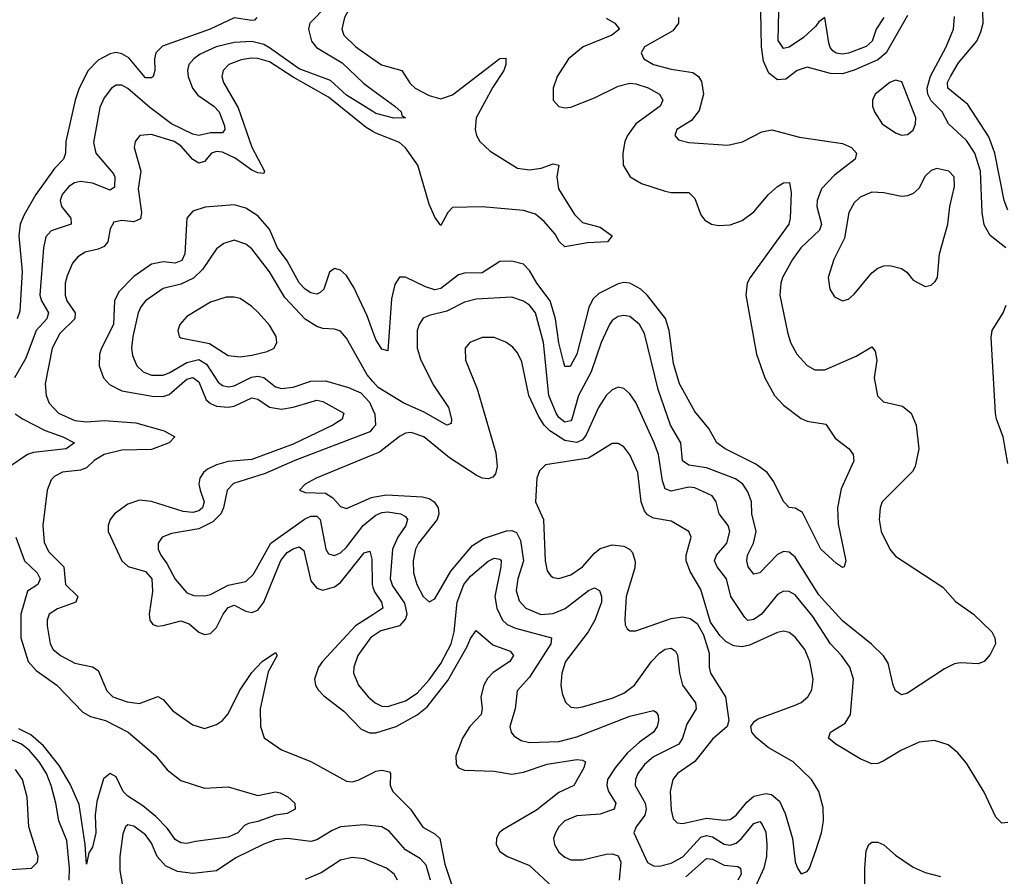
# Model space of a CAD drawing. Header units: inches. Extents: x 1843162 to 1959474, y 907081 to 1016326.
# Tile 437 of 656: x 1918804 to 1922138, y 964743 to 967642. Entities that reach past the tile are written whole.
import ezdxf

# ---------------------------------------------------------------- set-up
doc = ezdxf.new("R2010")
doc.units = ezdxf.units.IN
doc.header["$MEASUREMENT"] = 0
doc.layers.add('B9916', color=7, linetype='Continuous')
doc.layers.add('B9926', color=7, linetype='Continuous')

msp = doc.modelspace()

# ---------------------------------------------------------------- linework, layer by layer
at = {"layer": 'B9916', "color": 5}
for points, elevation in [([(1920000, 967810.9), (1919969, 967771), (1919903.8, 967650), (1919895, 967610), (1919901.7, 967590), (1919942.6, 967550), (1920000, 967509.6)], 480), ([(1919845.4, 967690), (1919785.9, 967630), (1919781.5, 967610), (1919791.6, 967570), (1919808.5, 967548.5), (1919896.3, 967496.3), (1919967.5, 967427.5), (1920000, 967403.8)], 460), ([(1919606.7, 967650), (1919599.4, 967640.6), (1919590, 967639.2), (1919530, 967648.4), (1919448.7, 967610), (1919287.2, 967552.8), (1919265.2, 967530), (1919260.6, 967510), (1919261.3, 967470), (1919255.3, 967450), (1919250, 967445.7), (1919230, 967445.9), (1919173, 967513), (1919150, 967526.7), (1919130, 967530.9), (1919110, 967526.6), (1919070, 967504.8), (1919035.8, 967470), (1919005.4, 967410), (1918991.3, 967370), (1918960.5, 967230), (1918958.9, 967190), (1918951.9, 967170), (1918921.6, 967138.4), (1918858, 967050), (1918818.5, 966981.5), (1918805.5, 966950), (1918800.6, 966910), (1918811.6, 966790), (1918804.3, 966655.7), (1918795.3, 966630)], 440), ([(1920000, 967331.3), (1919910, 967386.3), (1919856, 967436), (1919750, 967476), (1919650, 967547), (1919630, 967558.3), (1919590, 967568.7), (1919530, 967564.8), (1919468.6, 967550), (1919414.9, 967525.1), (1919393.1, 967510), (1919377, 967490), (1919372.2, 967470), (1919374.3, 967450), (1919389.2, 967410), (1919406.9, 967386.9), (1919461.2, 967350), (1919479.7, 967330), (1919497.4, 967282.6), (1919498.8, 967270), (1919490, 967258.8), (1919450, 967259), (1919410, 967250.3), (1919390, 967255.2), (1919317.3, 967290), (1919244.6, 967344.6), (1919170, 967409.3), (1919150, 967421), (1919130, 967420.3), (1919114.3, 967410), (1919090, 967377.3), (1919075.3, 967344.7), (1919054, 967226), (1919062, 967190), (1919120.9, 967120.9), (1919125.8, 967110), (1919124.6, 967075.4), (1919110, 967064.8), (1919050, 967088.7), (1919010, 967094.3), (1918989.8, 967090.2), (1918970, 967077.3), (1918948.1, 967050), (1918940.7, 967030), (1918945.1, 967010), (1918977.3, 966970), (1918977.7, 966950), (1918910, 966927.4), (1918892.5, 966907.5), (1918884, 966870), (1918872.1, 966710), (1918877.6, 966690), (1918901.6, 966650), (1918895.1, 966630), (1918859.7, 966590), (1918824.1, 966495.9), (1918785.9, 966430)], 460), ([(1920000, 967264.2), (1919977.2, 967277.2), (1919850, 967380.5), (1919730, 967447.3), (1919650, 967499.2), (1919610, 967510.9), (1919588.1, 967511.9), (1919553.5, 967506.5), (1919512.4, 967490), (1919492.7, 967470), (1919488.7, 967450), (1919493.5, 967430), (1919543.7, 967343.7), (1919590, 967211), (1919632.5, 967130), (1919630, 967121.6), (1919610, 967123.4), (1919590, 967133), (1919533.6, 967173.6), (1919490, 967194.2), (1919470, 967196.5), (1919452.9, 967190), (1919430, 967162.5), (1919410, 967156.9), (1919390, 967169.1), (1919350, 967215.1), (1919327, 967230), (1919250, 967253.9), (1919210.2, 967249.8), (1919194.9, 967230), (1919191.1, 967210), (1919213.9, 967130), (1919205.5, 967070), (1919215.9, 966990), (1919212.4, 966967.6), (1919190, 966957.8), (1919150, 966962.6), (1919122.9, 966957.1), (1919110, 966934.5), (1919102, 966890), (1919090, 966874.7), (1919070, 966865.3), (1919025.2, 966854.8), (1919000.1, 966839.9), (1918982.2, 966817.8), (1918964.4, 966775.6), (1918958.3, 966750), (1918957.3, 966710), (1918963.4, 966690), (1918991.2, 966650), (1918990.1, 966630), (1918939.9, 966580.1), (1918913.8, 966530), (1918890.1, 966410), (1918892.9, 966370), (1918904, 966344), (1918935.3, 966310), (1918990, 966285.2), (1919030, 966281.2), (1919090, 966285.5), (1919197.6, 966277.6), (1919293.4, 966250), (1919329, 966230), (1919310.2, 966210), (1919250, 966187.2), (1919150, 966184.6), (1919090, 966170.6), (1919056, 966150), (1919030, 966125.8), (1919010, 966117.6), (1918948.9, 966111.1), (1918922.7, 966097.3), (1918910, 966085.1), (1918896.3, 966050), (1918882.2, 965930), (1918886.7, 965873.3), (1918901.7, 965841.7), (1918953.6, 965790), (1918959.3, 965730), (1919000.2, 965690), (1918994.3, 965670), (1918932, 965648), (1918903.5, 965630), (1918896.6, 965610), (1918896.3, 965590), (1918907.4, 965530), (1918917.5, 965510), (1918942, 965490), (1918990, 965464.3), (1919050, 965451.4), (1919070, 965438.9), (1919098.3, 965370), (1919119.2, 965350), (1919167.2, 965332.8), (1919210, 965327.5), (1919271.3, 965351.3), (1919290, 965341.3), (1919322.9, 965302.9), (1919390, 965255.5), (1919430, 965242.7), (1919470, 965256.1), (1919490, 965270.2), (1919510, 965293), (1919547.9, 965370), (1919590, 965432.9), (1919624.5, 965470), (1919670, 965500.3), (1919675.8, 965490), (1919645.3, 965434.7), (1919618.3, 965310), (1919618.9, 965250), (1919631.6, 965211.6), (1919690.5, 965170.5), (1919790, 965131.3), (1919910, 965064.8), (1919930, 965062.7), (1919950, 965067.6), (1920000, 965093)], 480), ([(1920000, 966586.9), (1919980.3, 966640.3), (1919935.6, 966735.6), (1919910, 966775.9), (1919890, 966794.8), (1919870, 966800.4), (1919852.6, 966787.4), (1919833.9, 966730), (1919821.8, 966718.2), (1919810, 966712.7), (1919790, 966717.8), (1919770, 966730.4), (1919750, 966751), (1919710, 966825.9), (1919676.8, 966870), (1919650, 966933.2), (1919610, 966978.8), (1919570, 967003.8), (1919530, 967015.8), (1919432.3, 967007.7), (1919390, 966994.1), (1919370.1, 966969.9), (1919362.8, 966850), (1919353.2, 966826.8), (1919330, 966818.4), (1919290, 966822.6), (1919250, 966814.7), (1919190, 966773.2), (1919139, 966721), (1919124.5, 966690), (1919121.3, 966610), (1919080.3, 966530), (1919074.3, 966510), (1919073.4, 966470), (1919087.3, 966430), (1919107.6, 966407.6), (1919150, 966386.4), (1919252.1, 966367.9), (1919290, 966366.7), (1919310, 966373.3), (1919370, 966425.4), (1919390, 966431), (1919410, 966416.3), (1919435.8, 966355.8), (1919450, 966342.9), (1919470, 966334.1), (1919510, 966330.7), (1919530, 966334.3), (1919590, 966362.6), (1919610, 966357.2), (1919650, 966330.1), (1919690, 966323.6), (1919730, 966330.1), (1919810, 966353.8), (1919830, 966349.7), (1919901.6, 966310), (1919895.6, 966290), (1919864.1, 966270), (1919730, 966205.3), (1919590, 966153.4), (1919510, 966146.2), (1919470, 966135.7), (1919439.6, 966120.4), (1919426.1, 966110), (1919413.4, 966090), (1919410.9, 966070), (1919414.5, 966050), (1919428.2, 966010), (1919422.8, 965990), (1919410, 965980.1), (1919390, 965974.4), (1919357.3, 965977.3), (1919250, 966011.4), (1919210, 966015.8), (1919170, 966001.7), (1919124.8, 965970), (1919110.1, 965949.9), (1919103.2, 965930), (1919103.5, 965910), (1919149.5, 965810), (1919171.3, 965791.3), (1919230, 965774.7), (1919251, 965750), (1919253.4, 965706.6), (1919242.1, 965630), (1919244.2, 965610), (1919254.8, 965594.8), (1919270, 965589.5), (1919290, 965591.4), (1919350, 965607), (1919377.5, 965597.5), (1919410, 965568.6), (1919430, 965560.6), (1919450, 965565), (1919470, 965585.2), (1919492.7, 965630), (1919510, 965652.8), (1919530, 965660.1), (1919570, 965640.1), (1919590, 965635.4), (1919610, 965643), (1919630, 965670.2), (1919688.2, 965811.8), (1919710, 965838.5), (1919730, 965851.3), (1919750, 965857.8), (1919765.8, 965845.8), (1919790, 965742.7), (1919810, 965717.8), (1919830, 965711), (1919870, 965722.1), (1919890, 965736.9), (1919970, 965837.4), (1919990, 965843.6), (1919996.4, 965816.4), (1919997.1, 965730), (1920000, 965721.4)], 520), ([(1920000, 966417.8), (1919980.4, 966440.4), (1919910, 966563.9), (1919890, 966587.4), (1919870, 966594.8), (1919830, 966596.8), (1919810, 966603.4), (1919770, 966628.4), (1919701.9, 966701.9), (1919650, 966789.1), (1919590, 966867.1), (1919570, 966882.8), (1919530, 966895.5), (1919495.1, 966884.9), (1919470, 966866.6), (1919422.9, 966797.1), (1919392.2, 966767.8), (1919350, 966747.1), (1919290, 966732.5), (1919230.2, 966690), (1919213.7, 966670), (1919205, 966650), (1919186.5, 966570), (1919182.2, 966530), (1919186, 966506), (1919200.2, 966470), (1919222.4, 966450), (1919250, 966439.4), (1919290, 966439.2), (1919310, 966446.3), (1919370, 966481.4), (1919410, 966492), (1919436.6, 966476.6), (1919475.4, 966415.4), (1919490, 966404.2), (1919510, 966399.7), (1919530, 966402.3), (1919588.2, 966431.8), (1919610, 966435.9), (1919630.8, 966430.8), (1919670, 966399.9), (1919690, 966394.1), (1919730, 966398.7), (1919790, 966418.5), (1919839.8, 966419.8), (1919916.9, 966396.9), (1919959.1, 966379.1), (1919988, 966348), (1920000, 966321.3)], 540), ([(1918788.5, 966308.5), (1918815, 966290), (1918890, 966252), (1918950.3, 966230), (1918988.9, 966210), (1918961.3, 966190), (1918850, 966177.4), (1918830, 966169.9), (1918770.1, 966130)], 460), ([(1920000, 966259.6), (1919990, 966247.2), (1919735.5, 966150), (1919634.5, 966105.5), (1919527.6, 966072.4), (1919505.8, 966050), (1919493.8, 965990), (1919484.4, 965970), (1919457.3, 965942.7), (1919410, 965918.7), (1919317.5, 965902.5), (1919285.7, 965890), (1919272.3, 965870), (1919272.8, 965850), (1919281.2, 965830), (1919301.8, 965801.8), (1919330, 965747.9), (1919370, 965702.6), (1919393.1, 965693.1), (1919430, 965691.5), (1919450, 965696.2), (1919510, 965728), (1919570, 965740.7), (1919595, 965765), (1919654, 965870), (1919768.2, 965951.8), (1919790, 965962.1), (1919810, 965961.8), (1919821.3, 965950), (1919840.4, 965850), (1919850, 965834), (1919870, 965828.1), (1919890, 965838), (1919910, 965856.6), (1919966.4, 965930), (1920000, 965957)], 540), ([(1920000, 966168.9), (1919808.2, 966090), (1919770.6, 966070), (1919750.8, 966050), (1919770, 966042), (1919839.2, 966039.2), (1919864, 966024), (1919890, 965994.7), (1919910, 965988), (1919995, 966025), (1920000, 966025.9)], 560), ([(1918790.8, 965890), (1918820.3, 965810), (1918863.3, 965770), (1918873.2, 965750), (1918865.5, 965730), (1918830, 965707.8), (1918807.4, 965630), (1918807.7, 965550), (1918831.9, 965470), (1918859.2, 965439.2), (1918930, 965389.4), (1919017.8, 965297.8), (1919043.7, 965283.7), (1919094.3, 965270), (1919171.6, 965230), (1919264.9, 965150), (1919303.4, 965103.4), (1919350, 965067.1), (1919430, 965040.5), (1919510, 965045.4), (1919610, 965016.6), (1919670, 965028.2), (1919685.4, 965025.4), (1919711.7, 965011.7), (1919735.2, 964990), (1919736.5, 964970), (1919710, 964955.7), (1919670, 964949.9), (1919610, 964928), (1919578.3, 964921.7), (1919564.9, 964915.1), (1919542.8, 964890), (1919510, 964874.5), (1919399.1, 964860.9), (1919370, 964853.2), (1919350, 964856), (1919330, 964867.6), (1919304.3, 964904.3), (1919265.2, 964945.2), (1919221.1, 964981.1), (1919170, 965014.3), (1919154.3, 965030), (1919130, 965079), (1919110, 965090.7), (1919087.9, 965072.1), (1919064.6, 964995.4), (1919059.1, 964950), (1919061.1, 964890), (1919050, 964841.2), (1919038.4, 964821.6), (1919030, 964784), (1919025.4, 964850), (1919005.5, 964985.5), (1918974.9, 965054.9), (1918937.1, 965117.1), (1918884.1, 965184.1), (1918842, 965222), (1918801.4, 965241.4)], 460), ([(1920000, 965628), (1919941.2, 965590), (1919829.1, 965470), (1919815.4, 965450), (1919802.2, 965410), (1919805.4, 965390), (1919814, 965374), (1919833.7, 965353.7), (1919901.8, 965301.8), (1919960.5, 965240.5), (1919987.9, 965227.9), (1920000, 965227.9)], 520), ([(1920000, 965555.2), (1919992.3, 965550), (1919948.6, 965490), (1919935.3, 965450), (1919934.5, 965430), (1919950.8, 965390), (1919983.7, 965350), (1920000, 965336.3)], 540), ([(1918970.8, 964730), (1918972.5, 964770), (1918963.9, 964863.9), (1918936.3, 964930), (1918926.7, 964990), (1918910.7, 965050), (1918894.9, 965090), (1918870.2, 965130), (1918835.3, 965170), (1918810, 965190.2), (1918770, 965207.2)], 480), ([(1918774.5, 964765.5), (1918844, 964770), (1918863.6, 964790), (1918865.9, 964810), (1918834.3, 964910), (1918829, 965010), (1918813.4, 965070), (1918790, 965104.5)], 520), ([(1920000, 964913.3), (1919970, 964916.9), (1919890.4, 964909.6), (1919862.1, 964897.9), (1919810, 964866), (1919790, 964860.3), (1919710, 964870.6), (1919670, 964866.2), (1919630, 964851.8), (1919535.4, 964804.6), (1919470, 964761), (1919390, 964751.8), (1919338.5, 964758.5), (1919298, 964778), (1919269.7, 964809.7), (1919250, 964855.3), (1919230, 964883.2), (1919190, 964912.8), (1919170, 964917.2), (1919162, 964910), (1919153.5, 964886.5), (1919143.1, 964810), (1919142.6, 964762.6), (1919151.6, 964710)], 480), ([(1920000, 964789), (1919970, 964801.3), (1919930, 964806.4), (1919890, 964796.7), (1919825.2, 964754.8), (1919770, 964732.3)], 520)]:
    msp.add_lwpolyline(points, dxfattribs=dict(at, elevation=elevation))
at = {"layer": 'B9916', "color": 5, "elevation": 560}
msp.add_lwpolyline([(1919530, 966703.1), (1919502.6, 966702.6), (1919450, 966686.5), (1919370, 966637.8), (1919345.5, 966610), (1919339, 966590), (1919344.2, 966570), (1919350, 966565.5), (1919446.1, 966546.1), (1919510, 966505.1), (1919550, 966500.7), (1919590, 966506.9), (1919641.3, 966518.7), (1919666, 966530), (1919675.1, 966550), (1919672.3, 966570), (1919650, 966608.5), (1919612.8, 966650), (1919590, 966671.8), (1919550, 966698.2)], close=True, dxfattribs=at)
at = {"layer": 'B9926', "color": 5}
for points, elevation in [([(1921034.8, 967650), (1921034.3, 967630), (1921015.9, 967604.1), (1920920.2, 967550), (1920908.5, 967530), (1920917.6, 967510), (1920950, 967490.8), (1921010, 967474.7), (1921083.2, 967463.2), (1921102.6, 967450), (1921112.8, 967432.8), (1921119.3, 967390), (1921104.7, 967335.3), (1921079, 967301), (1921028.9, 967270), (1921022.4, 967250), (1921035.3, 967235.3), (1921070, 967226), (1921202, 967218), (1921251, 967229), (1921317.4, 967262.6), (1921351.2, 967268.8), (1921444, 967244), (1921590, 967223), (1921620.2, 967210), (1921637.6, 967190), (1921633.4, 967170), (1921563.6, 967116.4), (1921519.3, 967070), (1921504.6, 967030), (1921503.6, 967010), (1921518.9, 966950), (1921512.2, 966930), (1921449.6, 966870), (1921420.7, 966830), (1921387.1, 966770), (1921381, 966750), (1921378.3, 966710), (1921404.2, 966584.2), (1921414, 966550), (1921435.4, 966510), (1921470, 966471.2), (1921496.8, 966456.8), (1921530, 966457.3), (1921637, 966503), (1921690, 966534.6), (1921700.4, 966520.4), (1921706.5, 966490), (1921697.8, 966430), (1921709.2, 966369.2), (1921729.1, 966349.1), (1921793.6, 966333.6), (1921822.6, 966310), (1921839.6, 966270), (1921848.6, 966190), (1921836.3, 966130), (1921827.1, 966112.9), (1921724.2, 966010), (1921717.2, 965990), (1921714.4, 965950), (1921720.7, 965910), (1921750, 965850.4), (1921770, 965826.7), (1921930, 965721.3), (1921973.1, 965673.1), (1922034, 965630), (1922095.6, 965570), (1922105.7, 965550), (1922108.4, 965530), (1922090, 965493.2), (1922070, 965469.4), (1922050, 965462), (1921990, 965464.8), (1921970, 965461.5), (1921935.4, 965444.6), (1921810, 965362.6), (1921790, 965357.4), (1921769.8, 965370), (1921761.2, 965390), (1921744.4, 965464.4), (1921729, 965489), (1921687.9, 965527.9), (1921590, 965607), (1921530, 965672.3), (1921510, 965695.3), (1921430, 965823), (1921410, 965840.2), (1921390, 965841.7), (1921370, 965832.1), (1921310, 965769.8), (1921290, 965765.3), (1921270.6, 965790), (1921265.8, 965810), (1921268.9, 965830), (1921289.1, 965870), (1921297.8, 965910), (1921283.6, 965970), (1921282.4, 966010), (1921270, 966043.5), (1921252.3, 966070), (1921227.6, 966087.6), (1921130, 966125.8), (1921070, 966134), (1921048.5, 966148.5), (1921042.3, 966210), (1921007.6, 966270), (1920966.4, 966390), (1920919.6, 966579.6), (1920902.9, 966610), (1920870, 966637), (1920850, 966641), (1920830, 966637.3), (1920810, 966623.5), (1920800.8, 966610), (1920772.4, 966550), (1920739.1, 966450), (1920696.6, 966370), (1920673.8, 966290), (1920670, 966284.1), (1920650, 966279.9), (1920630, 966295.1), (1920620.4, 966310), (1920595.4, 966370), (1920577.5, 966550), (1920550, 966649.8), (1920530, 966675.9), (1920510, 966689.9), (1920470, 966702.8), (1920350, 966696.2), (1920310, 966686.3), (1920250, 966656), (1920190, 966640.8), (1920170, 966631.5), (1920156.1, 966610), (1920150.1, 966589.9), (1920150.1, 966530), (1920162.1, 966490), (1920204.9, 966404.9), (1920256.3, 966330), (1920266, 966290), (1920264.7, 966275.3), (1920250, 966269.2), (1920174, 966314), (1920104.6, 966344.6), (1920017.5, 966397.5), (1920000, 966417.8)], 540), ([(1920790, 967647.4), (1920818.8, 967630), (1920835.5, 967610), (1920809.1, 967590), (1920712.2, 967550), (1920662.7, 967510), (1920623.9, 967450), (1920610.9, 967410), (1920610.2, 967370.2), (1920630, 967348.3), (1920650, 967344.2), (1920670, 967346.4), (1920750, 967377.4), (1920830, 967417.4), (1920870, 967427.3), (1920890, 967425.4), (1920931.8, 967411.8), (1920971, 967390), (1920982.2, 967370), (1920972.3, 967350), (1920890.1, 967290), (1920861.6, 967250), (1920853.3, 967230), (1920845.8, 967190), (1920847.1, 967150), (1920871.4, 967110), (1920910, 967087.3), (1920990, 967061.3), (1921010, 967056.8), (1921070, 967056.8), (1921090, 967036.5), (1921110, 966981.7), (1921123.5, 966963.5), (1921146, 966950), (1921170, 966946), (1921210, 966947.6), (1921250, 966962.8), (1921290, 966992.1), (1921339.5, 967050), (1921370, 967078), (1921390, 967090.2), (1921411, 967091), (1921416.3, 967056.3), (1921413.3, 966970), (1921408.8, 966950), (1921277.7, 966770), (1921267.3, 966750), (1921263.3, 966710), (1921299.3, 966510), (1921326.7, 966430), (1921359.8, 966370), (1921390, 966337.8), (1921450, 966292.7), (1921470, 966283.2), (1921533.4, 966273.4), (1921565.8, 966225.8), (1921613.1, 966190), (1921626, 966170), (1921628.4, 966148.4), (1921586, 966054), (1921573.1, 965990), (1921575.6, 965935.6), (1921601.1, 965810), (1921596, 965790), (1921590, 965788.3), (1921570, 965801.1), (1921517.3, 965850), (1921454.2, 965974.2), (1921430, 965988.9), (1921410, 965991), (1921390, 966011), (1921357.8, 966077.8), (1921335.2, 966110), (1921297.1, 966137.1), (1921192.7, 966190), (1921164.7, 966210), (1921138, 966258), (1921090, 966315.4), (1921038, 966410), (1921018.3, 966478.3), (1921003.6, 966590), (1920991, 966631), (1920930, 966708.9), (1920907.1, 966730), (1920870, 966750.8), (1920850, 966752.6), (1920830, 966748.3), (1920764.9, 966715.1), (1920744.2, 966695.8), (1920731.6, 966668.4), (1920690, 966509.7), (1920668.1, 966468.1), (1920650, 966468.7), (1920644.8, 966484.8), (1920630, 966548), (1920618, 966630), (1920600.4, 966690), (1920554.6, 966750), (1920530, 966793.6), (1920510, 966814.1), (1920470, 966824.6), (1920430, 966823.9), (1920370, 966785.5), (1920310, 966783.8), (1920290, 966778.5), (1920230, 966731.8), (1920210, 966727.2), (1920177.9, 966737.9), (1920110, 966770.7), (1920090, 966771.1), (1920074.4, 966745.6), (1920062.8, 966697.2), (1920050, 966520.9), (1920030, 966527.3), (1920010, 966559.7), (1920000, 966586.9)], 520), ([(1921810, 967656.5), (1921738, 967530), (1921710, 967505.9), (1921630, 967470.9), (1921590, 967458.5), (1921550, 967459.5), (1921470, 967481.9), (1921437.2, 967470), (1921398.6, 967441.4), (1921370, 967438.5), (1921340.8, 967460.8), (1921322.3, 967502.3), (1921316.2, 967550), (1921313.8, 967670)], 540), ([(1921730.1, 967650), (1921703.9, 967610), (1921690.7, 967569.3), (1921670, 967551.9), (1921610, 967528.6), (1921590, 967525.6), (1921569.2, 967529.2), (1921557.2, 967537.2), (1921548.1, 967548.1), (1921543.6, 967563.6), (1921530, 967649.3), (1921510, 967635.1), (1921500.1, 967619.9), (1921458.3, 967581.7), (1921410, 967549), (1921390, 967544.7), (1921371.9, 967571.9), (1921374.9, 967670)], 520), ([(1922143.5, 966870), (1922090, 966911.5), (1922070, 966948.2), (1922063.5, 966990), (1922057.2, 967130), (1922038.5, 967190), (1922010, 967233.3), (1921949.6, 967289.6), (1921927.9, 967330), (1921890, 967367.7), (1921879.4, 967390), (1921877.4, 967410), (1921888.7, 967451.3), (1921941.3, 967550), (1921966.2, 967610), (1921970, 967652.7)], 540), ([(1922150, 966997.3), (1922137.8, 967030), (1922106.4, 967190), (1922085.9, 967245.9), (1922015.1, 967355.1), (1921946.4, 967410), (1921945.9, 967430), (1921955.4, 967450), (1921983.3, 967496.7), (1922045, 967570), (1922059.2, 967600.8), (1922066.2, 967630), (1922065, 967670)], 520), ([(1920000, 967509.6), (1920029.1, 967489.1), (1920098.3, 967470), (1920125.7, 967425.7), (1920142.8, 967410), (1920190, 967385.7), (1920230, 967374.1), (1920270, 967388.1), (1920430, 967510.8), (1920450, 967512.4), (1920450.1, 967490.1), (1920443.5, 967470), (1920406.5, 967413.5), (1920350.1, 967310), (1920345.9, 967270), (1920350.9, 967250), (1920362.5, 967230), (1920396.7, 967196.7), (1920490, 967139.8), (1920530, 967133.4), (1920570, 967140.1), (1920610, 967154.8), (1920630, 967150.2), (1920623.3, 967110), (1920628.1, 967070), (1920682.4, 966982.4), (1920710, 966955.2), (1920770, 966939.4), (1920810.1, 966910), (1920794.4, 966890), (1920726.5, 966886.5), (1920650, 966872.8), (1920631, 966891), (1920616.6, 966916.6), (1920579.6, 966959.6), (1920550, 966984.3), (1920510, 966996.5), (1920370, 967009.1), (1920270, 967006.2), (1920254.2, 966990), (1920230, 966946), (1920210, 966973.8), (1920190, 967017.7), (1920151.6, 967150), (1920110, 967208.3), (1920090, 967226), (1920010, 967258.5), (1920000, 967264.2)], 480), ([(1920000, 967403.8), (1920073.8, 967350), (1920095.2, 967330), (1920097.6, 967317.6), (1920110.3, 967310), (1920071.2, 967308.8), (1920010, 967325.2), (1920000, 967331.3)], 460), ([(1922150, 966139.6), (1922134.3, 966230), (1922111.3, 966290), (1922108.3, 966310), (1922093.2, 966566.8), (1922097.4, 966590), (1922134.6, 966650), (1922144, 966676)], 540), ([(1922150, 964924.2), (1922130, 964923), (1922110, 964942.4), (1922070, 965027.6), (1922010, 965126), (1921981, 965161), (1921947.7, 965187.7), (1921901.8, 965201.8), (1921850, 965196.8), (1921790.4, 965170), (1921727.6, 965132.4), (1921710, 965124.8), (1921690, 965123.4), (1921650, 965140.5), (1921568, 965190), (1921543, 965210), (1921549.7, 965230), (1921598.7, 965261.3), (1921617.8, 965290), (1921627.9, 965410), (1921615.2, 965450), (1921586.6, 965490), (1921549.7, 965529.7), (1921490, 965621.6), (1921430, 965695), (1921410, 965706.9), (1921390, 965707.7), (1921370, 965697), (1921316.4, 965630), (1921290, 965611.5), (1921270, 965608.7), (1921259, 965619), (1921211.7, 965690), (1921197, 965750), (1921166.2, 965790), (1921157.1, 965810), (1921163.4, 965830), (1921198.2, 965870), (1921209, 965910), (1921203.4, 965930), (1921172.8, 965970), (1921162.4, 966010), (1921149, 966030), (1921090, 966057.6), (1921070, 966060.3), (1921010, 966046.7), (1920990, 966054.2), (1920980.9, 966080.9), (1920966.7, 966170), (1920952.8, 966210), (1920890, 966346.6), (1920870, 966375.3), (1920850, 966393.5), (1920830, 966398.5), (1920810, 966388.9), (1920790, 966369.8), (1920764.1, 966330), (1920722.6, 966237.4), (1920710, 966219.7), (1920690, 966210.6), (1920650, 966218), (1920598.8, 966250), (1920579.9, 966270), (1920560.6, 966300.6), (1920528.3, 966370), (1920504.5, 966484.5), (1920490, 966514.7), (1920473.9, 966533.9), (1920450, 966550.9), (1920410, 966566.4), (1920370, 966566.9), (1920328.4, 966550), (1920312.7, 966530), (1920313.7, 966490), (1920352.7, 966392.7), (1920416, 966176), (1920421.1, 966130), (1920414.6, 966105.4), (1920405.9, 966094.1), (1920390, 966087.5), (1920370, 966090.5), (1920350, 966100.2), (1920258.9, 966158.9), (1920172.2, 966230), (1920130, 966245), (1920110, 966242.2), (1920090, 966231.4), (1920022, 966178), (1920000, 966168.9)], 560), ([(1920000, 966321.3), (1920006.6, 966306.6), (1920008.3, 966270), (1920000, 966259.6)], 540), ([(1920000, 966025.9), (1920046.1, 966033.9), (1920167.4, 966027.4), (1920190, 966021.5), (1920207.9, 966010), (1920221, 965990), (1920222.9, 965970), (1920217, 965950), (1920154.8, 965870), (1920144.7, 965850), (1920136.4, 965810), (1920137.1, 965770), (1920148.6, 965730), (1920170, 965690.2), (1920190, 965671.5), (1920210, 965682.3), (1920264, 965776), (1920337.6, 965862.4), (1920374.5, 965885.5), (1920452.5, 965912.5), (1920470, 965913.5), (1920486, 965906), (1920499.3, 965879.3), (1920509.8, 965810), (1920490.5, 965750), (1920485.6, 965710), (1920495.4, 965675.4), (1920517.4, 965650), (1920569.1, 965629.1), (1920610, 965632.1), (1920650.9, 965649.1), (1920730, 965709.6), (1920750, 965719.4), (1920767.6, 965710), (1920773.8, 965690), (1920773.6, 965670), (1920751.6, 965610), (1920728.8, 965570), (1920652.3, 965470), (1920639.2, 965430), (1920636.3, 965390), (1920641.3, 965361.3), (1920652, 965332), (1920670, 965315.6), (1920690, 965312.8), (1920710, 965316.1), (1920810, 965346.1), (1920850, 965362.9), (1920885.4, 965390), (1920943.4, 965470), (1920970, 965497.5), (1920990, 965511.1), (1921010, 965515.3), (1921025, 965505), (1921031.3, 965491.3), (1921037.8, 965430), (1921048.8, 965390), (1921091.9, 965330), (1921094.5, 965310), (1921062.7, 965257.3), (1921048.3, 965210), (1921036, 965190), (1920950, 965146.5), (1920919.4, 965120.6), (1920897.1, 965090), (1920889.1, 965070), (1920887.5, 965050), (1920922.1, 964990), (1920925.6, 964970), (1920920.9, 964950), (1920891.4, 964910), (1920883.7, 964890), (1920929.7, 964789.7), (1920950, 964777.5), (1920970, 964776.8), (1921010, 964786.6), (1921050, 964808.4), (1921110, 964875.3), (1921130, 964881.2), (1921150, 964876.5), (1921190, 964851.6), (1921210, 964847.8), (1921230, 964854.8), (1921247.9, 964870), (1921290, 964920.8), (1921310, 964928.4), (1921318.1, 964918.1), (1921330, 964891.8), (1921334.4, 964850), (1921332.3, 964810), (1921323.5, 964770), (1921294.6, 964705.4)], 560), ([(1920000, 965957), (1920010, 965965.1), (1920030, 965973.9), (1920050, 965976.3), (1920093.1, 965970), (1920110, 965960.6), (1920117.5, 965950), (1920111.4, 965930), (1920084, 965890), (1920066.7, 965850), (1920058.1, 965750), (1920066, 965726), (1920107.2, 965667.2), (1920114.8, 965630), (1920110, 965613.8), (1920089.5, 965590.5), (1920026.6, 965573.4), (1920000, 965555.2)], 540), ([(1920000, 965336.3), (1920007.6, 965330), (1920030, 965318.9), (1920050, 965317.7), (1920110, 965336.7), (1920150, 965362.2), (1920190, 965407.2), (1920230, 965463.4), (1920264.7, 965530), (1920275, 965570), (1920285.2, 965670), (1920308.1, 965730), (1920330, 965758.3), (1920390, 965809.4), (1920410, 965819.1), (1920430, 965816.5), (1920433.9, 965810), (1920433.5, 965790), (1920413.3, 965690), (1920419.2, 965650), (1920438.7, 965610), (1920454.7, 965594.7), (1920482.3, 965582.3), (1920605.2, 965550), (1920602, 965530), (1920530, 965416.5), (1920488.5, 965370), (1920482.2, 965310), (1920463.5, 965250), (1920467.7, 965230), (1920477.7, 965217.7), (1920501.8, 965201.8), (1920530, 965195.8), (1920630, 965198.9), (1920690, 965214.8), (1920870, 965284.5), (1920950, 965303.7), (1920958.6, 965298.6), (1920966.4, 965286.4), (1920967.2, 965270), (1920963, 965250), (1920950.1, 965230), (1920903.1, 965196.9), (1920861, 965159), (1920820.3, 965110), (1920794.9, 965070), (1920791.9, 965050), (1920798.2, 965030), (1920822.6, 964990), (1920817.1, 964970), (1920770, 964953.3), (1920690, 964947.5), (1920650.3, 964930), (1920629.3, 964910), (1920617.8, 964890), (1920612, 964870), (1920614.7, 964850), (1920630, 964823.9), (1920650, 964807), (1920670, 964798.4), (1920710, 964798.6), (1920790, 964817), (1920810, 964818.1), (1920830, 964812.1), (1920839.5, 964790), (1920834.4, 964730)], 540), ([(1920000, 965721.4), (1920005.3, 965705.3), (1920029.2, 965670), (1920034, 965650), (1920000, 965628)], 520), ([(1920000, 965227.9), (1920010, 965227.8), (1920078.7, 965250), (1920150.3, 965289.7), (1920183.5, 965316.5), (1920254.2, 965405.8), (1920319.4, 965520.6), (1920330, 965547.6), (1920350, 965574.6), (1920406.4, 965526.4), (1920465, 965505), (1920476.2, 965490), (1920463.2, 965470), (1920407.4, 965432.6), (1920388, 965412), (1920375.8, 965390), (1920365.9, 965350), (1920370.1, 965310), (1920366.4, 965290), (1920327.8, 965250), (1920302.9, 965210), (1920280.7, 965150), (1920281.9, 965121.9), (1920289.6, 965109.6), (1920310, 965101.4), (1920410, 965098.1), (1920470, 965088.7), (1920510, 965094.9), (1920590, 965122.3), (1920690, 965137.5), (1920710, 965135.8), (1920719.6, 965130), (1920714, 965110), (1920680.7, 965050), (1920630, 965026.6), (1920553.6, 964966.4), (1920439.7, 964900.3), (1920427.3, 964890), (1920418.8, 964870), (1920417.8, 964850), (1920430, 964826.8), (1920455.6, 964810), (1920530, 964778.7), (1920610, 964704.5)], 520), ([(1920000, 965093), (1920010, 965098.1), (1920030, 965101.6), (1920055.8, 965095.8), (1920059.4, 965090), (1920058.6, 965050), (1920067.4, 965030), (1920127, 964970), (1920168.5, 964908.5), (1920210, 964886.7), (1920226.7, 964870), (1920243.8, 964783.8), (1920268.8, 964708.8)], 480), ([(1920195.2, 964730), (1920179.8, 964779.8), (1920161.4, 964801.4), (1920110, 964832.5), (1920055.3, 964895.3), (1920030, 964909.7), (1920000, 964913.3)], 480), ([(1921666.6, 964650), (1921666, 964770), (1921670.8, 964829.2), (1921679.5, 964850), (1921690, 964858.1), (1921710, 964858.5), (1921730, 964848.8), (1921770, 964814.2), (1921830, 964773.2), (1921870, 964755.5), (1921922.2, 964742.2)], 560), ([(1920082.7, 964730), (1920072.2, 964750), (1920046.3, 964770), (1920000, 964789)], 520), ([(1921059.2, 964740.8), (1921130, 964803), (1921150, 964800.5), (1921190, 964780.4), (1921235.3, 964775.3), (1921244.7, 964770), (1921247.2, 964750), (1921235.2, 964730)], 540)]:
    msp.add_lwpolyline(points, dxfattribs=dict(at, elevation=elevation))
for points, elevation in [([(1921770, 967438), (1921750.6, 967430), (1921701.1, 967390), (1921691.7, 967370), (1921691.7, 967350), (1921698.3, 967330), (1921724.2, 967290), (1921770, 967259), (1921790, 967251.6), (1921810, 967253.1), (1921830, 967268.5), (1921837.8, 967290), (1921838, 967310), (1921791.6, 967431.6)], 560), ([(1921910, 967138.5), (1921890, 967131.6), (1921870, 967112), (1921849.1, 967070.9), (1921830, 967053.6), (1921810, 967045.6), (1921790, 967043.6), (1921730, 967056.1), (1921690, 967058.8), (1921650, 967042), (1921630, 967021.7), (1921611.9, 966990), (1921596.8, 966903.2), (1921561.2, 966830), (1921541.8, 966770), (1921547.6, 966730), (1921563.6, 966703.6), (1921590, 966690.4), (1921610, 966696), (1921630, 966712.7), (1921690, 966785.4), (1921710, 966801.6), (1921730, 966809.2), (1921750.2, 966810.2), (1921790, 966800.3), (1921807.9, 966787.9), (1921830, 966760.5), (1921870, 966739.1), (1921890, 966744), (1921904.1, 966755.9), (1921912.3, 966770), (1921918.7, 966850), (1921946.8, 966950), (1921954.2, 967010), (1921970, 967078), (1921968.4, 967110), (1921950, 967129.7)], 560), ([(1920830, 966207.7), (1920810, 966207.1), (1920730, 966157.9), (1920584.7, 966135.3), (1920564.4, 966115.6), (1920554.7, 966090), (1920551, 966010), (1920577.7, 965950), (1920583.1, 965810), (1920590, 965777.1), (1920600.9, 965760.9), (1920610, 965753.6), (1920630, 965751), (1920670, 965762.7), (1920709.8, 965790), (1920750, 965836), (1920770, 965852.3), (1920810, 965864.8), (1920850, 965860.2), (1920869.4, 965849.4), (1920878.6, 965838.6), (1920888.6, 965808.6), (1920887.3, 965787.3), (1920857.9, 965690), (1920852.8, 965612.8), (1920854.2, 965594.2), (1920860.7, 965580.7), (1920870, 965573.4), (1920890, 965573.7), (1921010, 965614.7), (1921050, 965621.2), (1921074.8, 965614.8), (1921098, 965598), (1921119.6, 965559.6), (1921138.3, 965498.3), (1921139, 965450), (1921143.5, 965430), (1921193.5, 965350), (1921205.8, 965270), (1921199.5, 965250), (1921150, 965206.8), (1921090, 965131.1), (1921031.1, 965090), (1921015.3, 965070), (1921006.2, 965030), (1921010, 964966), (1921016.8, 964936.8), (1921030, 964923.5), (1921050, 964921.1), (1921130, 964939.2), (1921190, 964932.4), (1921210, 964935.1), (1921230, 964949.1), (1921266.2, 964993.8), (1921290, 965013.3), (1921330, 965023.3), (1921350, 965019), (1921377.2, 964997.2), (1921395.5, 964955.5), (1921421.1, 964870), (1921430, 964792), (1921437.3, 964770), (1921450, 964751), (1921470, 964758.8), (1921478, 964770), (1921499.5, 964830), (1921518.7, 964890), (1921526.3, 964930), (1921524.2, 964975.8), (1921509.8, 965030), (1921485.1, 965070), (1921423.1, 965130), (1921338.6, 965178.6), (1921299.8, 965210), (1921283.1, 965230), (1921279.8, 965250), (1921292.2, 965267.8), (1921304.5, 965275.5), (1921430, 965321.5), (1921450, 965331), (1921472.4, 965350), (1921485.9, 965374.1), (1921491.1, 965410), (1921479.1, 965470), (1921462.4, 965510), (1921430, 965552.5), (1921410, 965567.9), (1921390, 965572.2), (1921370, 965567.7), (1921275, 965525), (1921250, 965519), (1921222.3, 965522.3), (1921196.6, 965536.6), (1921176, 965556), (1921143.3, 965603.3), (1921110, 965713), (1921074.8, 965774.8), (1921060.7, 965810), (1921060.7, 965830), (1921077.3, 965890), (1921070, 965909.3), (1921010, 965944.4), (1920950, 965955.2), (1920930, 965966.6), (1920919.5, 965979.5), (1920908.2, 966010), (1920897.5, 966110), (1920870, 966169.8), (1920850, 966196.1)], 580)]:
    msp.add_lwpolyline(points, close=True, dxfattribs=dict(at, elevation=elevation))

doc.saveas('drawing.dxf')
